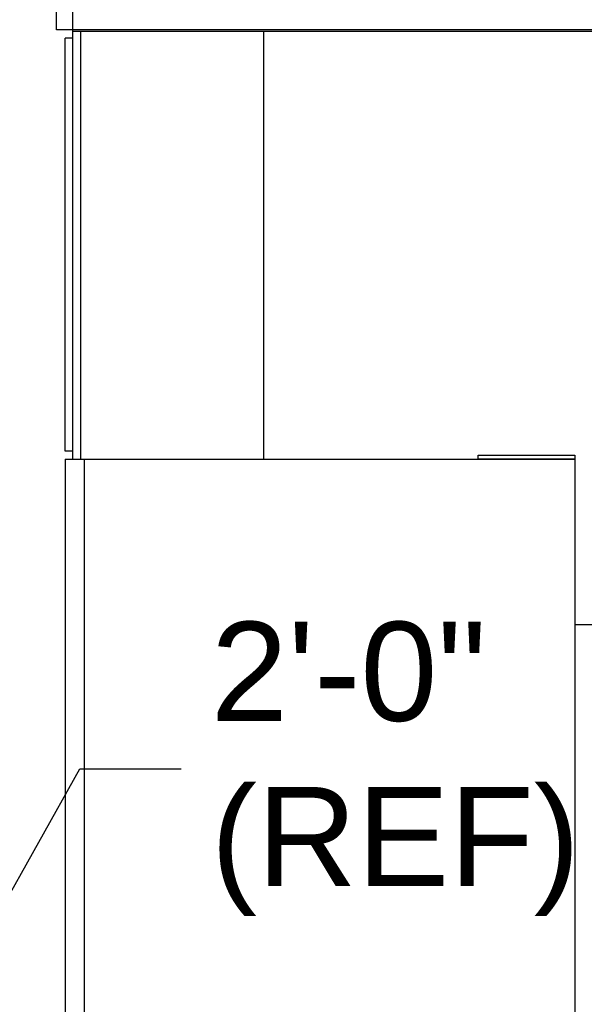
# Model space of a CAD drawing. Header units: inches. Extents: x 170 to 312, y 215 to 248.
# Tile 389 of 410: x 275.042 to 275.576, y 242.868 to 243.799. Entities that reach past the tile are written whole.
import ezdxf

# ---------------------------------------------------------------- set-up
doc = ezdxf.new("R2010")
doc.units = ezdxf.units.IN
doc.header["$LTSCALE"] = 0.25
doc.header["$MEASUREMENT"] = 0
doc.layers.add('ANNOTATIONS', color=1, linetype='Continuous')
doc.layers.add('STANDARD MOTOR LH', color=7, linetype='Continuous')
doc.styles.add('ARIAL', font='arial.ttf', dxfattribs={"height": 0.09375})
doc.styles.add('ROMANS', font='Romans', dxfattribs={"height": 0.09375})
doc.styles.get("Standard").update_dxf_attribs({"font": 'romans.shx'})
doc.dimstyles.get("Standard").update_dxf_attribs({"dimscale": 60, "dimtxt": 0.0833, "dimasz": 0.0833, "dimexe": 0.0833, "dimexo": 0.04, "dimgap": 0.09, "dimtad": 0, "dimtih": 1, "dimtoh": 1, "dimdec": 4, "dimzin": 1, "dimdsep": 46, "dimlunit": 4, "dimtxsty": 'Standard', "dimcen": 0.09, "dimclrt": 150, "dimadec": 4, "dimazin": 2, "dimtfac": 1, "dimtdec": 0, "dimtofl": 0, "dimtmove": 0, "dimatfit": 3, "dimfxl": 1, "dimtolj": 1, "dimtzin": 0, "dimlwd": -1, "dimlwe": -1, "dimarcsym": 1})
doc.dimstyles.new('STANDARD$0', dxfattribs={"dimtxt": 0.09375, "dimasz": 0.09375, "dimexe": 0.03125, "dimexo": 0.046875, "dimgap": 0.09, "dimtad": 0, "dimtih": 1, "dimtoh": 1, "dimdec": 4, "dimzin": 0, "dimdsep": 46, "dimtxsty": 'ARIAL', "dimcen": 0.09, "dimadec": 0, "dimazin": 0, "dimtfac": 1, "dimtdec": 4, "dimtofl": 0, "dimtmove": 0, "dimatfit": 1, "dimfxl": 1, "dimtolj": 1, "dimtzin": 0, "dimarcsym": 0})

# ---------------------------------------------------------------- blocks, each defined once
blk = doc.blocks.new('*D124')
at = {"layer": 'ANNOTATIONS', "color": 0, "lineweight": -2, "transparency": 16777216}
for p, q in [((274.38439, 244.66695), (274.38439, 245.27457)), ((275.58507, 243.2737), (275.58507, 245.27457)), ((274.47814, 245.24332), (274.80363, 245.24332)), ((275.49132, 245.24332), (275.16583, 245.24332))]:
    blk.add_line(p, q, dxfattribs=at)
at = {"layer": 'ANNOTATIONS', "color": 0, "transparency": 16777216}
for points in [[(274.47814, 245.25895), (274.47814, 245.2277), (274.38439, 245.24332)], [(275.49132, 245.25895), (275.49132, 245.2277), (275.58507, 245.24332)]]:
    blk.add_solid(points, dxfattribs=at)
at = {"layer": 'defpoints', "color": 0, "transparency": 16777216}
for p in [(274.38439, 245.24332), (274.38439, 244.62008), (275.58507, 243.22683)]:
    blk.add_point(p, dxfattribs=at)
at = {"layer": 'ANNOTATIONS', "color": 0, "transparency": 16777216, "insert": (274.98473, 245.24332), "char_height": 0.09375, "attachment_point": 5, "style": 'ARIAL'}
blk.add_mtext('\\A1;20"', dxfattribs=at)
blk = doc.blocks.new('*D125')
at = {"layer": 'ANNOTATIONS', "color": 0, "lineweight": -2, "transparency": 16777216}
for p, q in [((274.52257, 244.27169), (274.52257, 244.84086)), ((275.58507, 243.2737), (275.58507, 244.84086)), ((274.61632, 244.80961), (274.76871, 244.80961)), ((275.49132, 244.80961), (275.33893, 244.80961))]:
    blk.add_line(p, q, dxfattribs=at)
at = {"layer": 'ANNOTATIONS', "color": 0, "transparency": 16777216}
for points in [[(274.61632, 244.82524), (274.61632, 244.79399), (274.52257, 244.80961)], [(275.49132, 244.82524), (275.49132, 244.79399), (275.58507, 244.80961)]]:
    blk.add_solid(points, dxfattribs=at)
at = {"layer": 'defpoints', "color": 0, "transparency": 16777216}
for p in [(275.58507, 244.80961), (274.52257, 244.22482), (275.58507, 243.22683)]:
    blk.add_point(p, dxfattribs=at)
at = {"layer": 'ANNOTATIONS', "color": 0, "transparency": 16777216, "insert": (275.05382, 244.80961), "char_height": 0.09375, "attachment_point": 5, "style": 'ARIAL'}
blk.add_mtext('\\A1;17 3/8"', dxfattribs=at)

msp = doc.modelspace()

# ---------------------------------------------------------------- linework, layer by layer
at = {"layer": 'STANDARD MOTOR LH'}
for p, q in [((275.09251, 243.38308), (275.09251, 244.66433)), ((275.07689, 243.78933), (275.07689, 244.57058)), ((281.10032, 243.78933), (275.07689, 243.78933)), ((281.10032, 243.78785), (275.09251, 243.78785)), ((275.09995, 243.38308), (275.09995, 243.78785)), ((275.27257, 243.78785), (275.27257, 243.38308)), ((275.09251, 243.78151), (275.08501, 243.78151)), ((275.08501, 243.39089), (275.08501, 243.78151)), ((275.09251, 243.39089), (275.08501, 243.39089)), ((275.08507, 243.38308), (275.08507, 240.10183)), ((275.08507, 243.38308), (275.5672, 243.38308)), ((275.10295, 243.38308), (275.10295, 240.10183)), ((275.4757, 243.38704), (275.5672, 243.38704)), ((275.4757, 243.38308), (275.4757, 243.38704)), ((275.4757, 243.38367), (275.5672, 243.38367)), ((275.5672, 243.38704), (275.5672, 240.10183)), ((275.5672, 243.22683), (275.58507, 243.22683))]:
    msp.add_line(p, q, dxfattribs=at)

# ---------------------------------------------------------------- texts
at = {"layer": 'ANNOTATIONS', "insert": (275.22293, 243.09025), "char_height": 0.09375, "attachment_point": 4, "style": 'ARIAL'}
msp.add_mtext('2\'-0"\\P(REF)', dxfattribs=at)

# ---------------------------------------------------------------- dimensions: what is measured, and where the dimension line sits
at = {"layer": 'ANNOTATIONS'}
for base, p1, p2, text, picture, middle in [((274.38439, 245.24332), (275.58507, 243.22683), (274.38439, 244.62008), '20"', '*D124', (274.98473, 245.24332)), ((275.58507, 244.80961), (274.52257, 244.22482), (275.58507, 243.22683), '17 3/8"', '*D125', (275.05382, 244.80961))]:
    dim = msp.add_linear_dim(base=base, p1=p1, p2=p2, text=text, dimstyle='STANDARD$0', dxfattribs=at)
    dim.commit()
    dim.dimension.update_dxf_attribs({"geometry": picture, "text_midpoint": middle, "dimtype": 160})

# ---------------------------------------------------------------- leaders
at = {"layer": 'ANNOTATIONS', "has_arrowhead": 0}
msp.add_leader([(274.89608, 242.72933), (275.09902, 243.09025), (275.19483, 243.09025)], dimstyle='Standard', override={"dimtxt": 0.09375, "dimasz": 0.09375, "dimexe": 0.046875, "dimgap": 0.09, "dimtad": 0, "dimtih": 0, "dimtoh": 0, "dimtxsty": 'ROMANS'}, dxfattribs=at)

doc.saveas('drawing.dxf')
